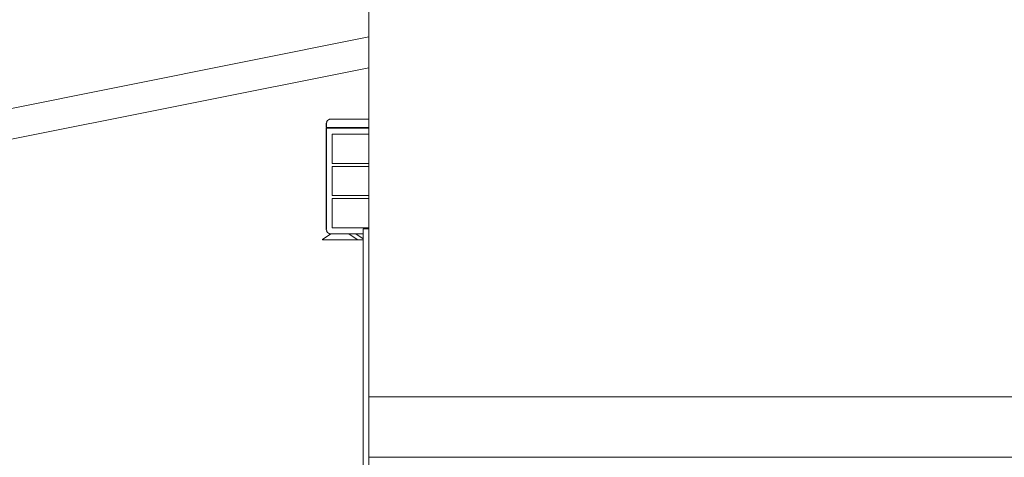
# Model space of a CAD drawing. Header units: millimetres. Extents: x 0 to 650, y -1 to 707.
# Tile 341 of 348: x 535 to 568, y 457 to 471. Entities that reach past the tile are written whole.
import ezdxf
from ezdxf.xclip import XClip

# ---------------------------------------------------------------- set-up
doc = ezdxf.new("R2010")
doc.units = ezdxf.units.MM
doc.header["$MEASUREMENT"] = 0
doc.header["$XCLIPFRAME"] = 0
doc.linetypes.add('Wipeout_Contour', pattern=[1000, 0, -1000])
for name, color, linetype in [('Cobertura.ARQ', 7, 'Continuous'), ('Interior - Mobiliário .ARQ', 7, 'Continuous'), ('Parede.ARQ', 7, 'Continuous')]:
    doc.layers.add(name, color=color, linetype=linetype)

# ---------------------------------------------------------------- blocks, each defined once
blk = doc.blocks.new('Desenho_5_5', base_point=(26.093, 442.806))
at = {"color": 254, "linetype": 'Wipeout_Contour', "lineweight": 0, "ltscale": 2873.777493}
blk.add_wipeout([(545.377, 467.806), (545.356, 467.806), (545.337, 467.801), (545.372, 467.801)], dxfattribs=at).dxf.layer = 'Interior - Mobiliário .ARQ'
at = {"color": 254, "linetype": 'Wipeout_Contour', "lineweight": 0, "ltscale": 2898.948427}
blk.add_wipeout([(546.619, 458.606), (548.119, 458.606), (548.119, 491.106), (546.619, 491.106)], dxfattribs=at).dxf.layer = 'Parede.ARQ'
at = {"color": 254, "linetype": 'Wipeout_Contour', "lineweight": 0, "ltscale": 2156.559915}
blk.add_wipeout([(545.372, 467.801), (546.619, 467.801), (545.377, 467.806)], dxfattribs=at).dxf.layer = 'Interior - Mobiliário .ARQ'
at = {"color": 254, "linetype": 'Wipeout_Contour', "lineweight": 0, "ltscale": 2840.859601}
blk.add_wipeout([(546.429, 442.806), (546.619, 442.806), (546.619, 464.176), (546.429, 464.176)], dxfattribs=at).dxf.layer = 'Parede.ARQ'
at = {"color": 254, "linetype": 'Wipeout_Contour', "lineweight": 0, "ltscale": 2155.183037}
blk.add_wipeout([(545.321, 467.801), (545.249, 467.765), (545.265, 467.765)], dxfattribs=at).dxf.layer = 'Interior - Mobiliário .ARQ'
at = {"color": 254, "linetype": 'Wipeout_Contour', "lineweight": 0, "ltscale": 2867.938804}
blk.add_wipeout([(545.408, 465.173), (545.408, 464.206), (546.619, 464.206), (546.619, 465.173)], dxfattribs=at).dxf.layer = 'Interior - Mobiliário .ARQ'
at = {"color": 254, "linetype": 'Wipeout_Contour', "lineweight": 0, "ltscale": 4296.9106}
blk.add_wipeout([(545.083, 463.806), (546.429, 463.806), (546.233, 463.816), (545.958, 464.006), (545.358, 464.006), (545.083, 463.816)], dxfattribs=at).dxf.layer = 'Interior - Mobiliário .ARQ'
at = {"color": 254, "linetype": 'Wipeout_Contour', "lineweight": 0, "ltscale": 2959.785647}
blk.add_wipeout([(546.619, 447.406), (624.119, 447.406), (624.119, 456.606), (546.619, 456.606)], dxfattribs=at).dxf.layer = 'Parede.ARQ'
at = {"layer": 'Interior - Mobiliário .ARQ', "color": 7, "linetype": 'Continuous', "lineweight": 0}
blk.add_line((545.083, 463.816), (545.083, 463.806), dxfattribs=at)
at = {"color": 254, "linetype": 'Wipeout_Contour', "lineweight": 0, "ltscale": 2873.578417}
blk.add_wipeout([(545.337, 467.801), (545.321, 467.801), (545.265, 467.765), (545.305, 467.765)], dxfattribs=at).dxf.layer = 'Interior - Mobiliário .ARQ'
at = {"color": 254, "linetype": 'Wipeout_Contour', "lineweight": 0, "ltscale": 2868.47097}
blk.add_wipeout([(545.208, 467.506), (545.208, 464.146), (545.228, 464.146), (545.228, 467.506)], dxfattribs=at).dxf.layer = 'Interior - Mobiliário .ARQ'
at = {"color": 254, "linetype": 'Wipeout_Contour', "lineweight": 0, "ltscale": 2870.705937}
blk.add_wipeout([(545.408, 466.239), (545.408, 465.273), (546.619, 465.273), (546.619, 466.239)], dxfattribs=at).dxf.layer = 'Interior - Mobiliário .ARQ'
at = {"color": 254, "linetype": 'Wipeout_Contour', "lineweight": 0, "ltscale": 2973.515842}
blk.add_wipeout([(546.619, 456.606), (624.119, 456.606), (624.119, 458.606), (546.619, 458.606)], dxfattribs=at).dxf.layer = 'Parede.ARQ'
at = {"layer": 'Parede.ARQ', "color": 8, "linetype": 'Continuous', "lineweight": 0}
for p, q in [((624.119, 458.606), (546.619, 458.606)), ((546.619, 456.606), (546.619, 458.606)), ((546.619, 447.406), (546.619, 456.606)), ((624.119, 456.606), (546.619, 456.606))]:
    blk.add_line(p, q, dxfattribs=at)
at = {"color": 254, "linetype": 'Wipeout_Contour', "lineweight": 0, "ltscale": 2873.669899}
blk.add_wipeout([(545.372, 467.801), (545.337, 467.801), (545.305, 467.765), (545.364, 467.765)], dxfattribs=at).dxf.layer = 'Interior - Mobiliário .ARQ'
at = {"color": 254, "linetype": 'Wipeout_Contour', "lineweight": 0, "ltscale": 2873.476741}
blk.add_wipeout([(545.408, 467.306), (545.408, 466.339), (546.619, 466.339), (546.619, 467.306)], dxfattribs=at).dxf.layer = 'Interior - Mobiliário .ARQ'
at = {"color": 254, "linetype": 'Wipeout_Contour', "lineweight": 0, "ltscale": 2875.908558}
blk.add_wipeout([(545.364, 467.765), (546.619, 467.765), (546.619, 467.801), (545.372, 467.801)], dxfattribs=at).dxf.layer = 'Interior - Mobiliário .ARQ'
at = {"color": 254, "linetype": 'Wipeout_Contour', "lineweight": 0, "ltscale": 2868.584993}
blk.add_wipeout([(545.228, 467.506), (545.228, 464.146), (545.283, 464.146), (545.283, 467.506)], dxfattribs=at).dxf.layer = 'Interior - Mobiliário .ARQ'
at = {"color": 254, "linetype": 'Wipeout_Contour', "lineweight": 0, "ltscale": 2873.442791}
blk.add_wipeout([(545.265, 467.765), (545.249, 467.765), (545.213, 467.702), (545.233, 467.702)], dxfattribs=at).dxf.layer = 'Interior - Mobiliário .ARQ'
at = {"color": 254, "linetype": 'Wipeout_Contour', "lineweight": 0, "ltscale": 2868.78252}
blk.add_wipeout([(545.283, 467.506), (545.283, 464.146), (545.358, 464.146), (545.358, 467.506)], dxfattribs=at).dxf.layer = 'Interior - Mobiliário .ARQ'
at = {"color": 254, "linetype": 'Wipeout_Contour', "lineweight": 0, "ltscale": 2873.449205}
blk.add_wipeout([(545.305, 467.765), (545.265, 467.765), (545.233, 467.702), (545.286, 467.702)], dxfattribs=at).dxf.layer = 'Interior - Mobiliário .ARQ'
at = {"color": 254, "linetype": 'Wipeout_Contour', "lineweight": 0, "ltscale": 12915.371458}
blk.add_wipeout([(545.358, 464.146), (546.429, 464.146), (546.429, 464.176), (546.619, 464.176), (546.619, 464.206), (545.408, 464.206), (545.408, 465.173), (546.619, 465.173), (546.619, 465.273), (545.408, 465.273), (545.408, 466.239), (546.619, 466.239), (546.619, 466.339), (545.408, 466.339), (545.408, 467.306), (546.619, 467.306), (546.619, 467.506), (545.358, 467.506)], dxfattribs=at).dxf.layer = 'Interior - Mobiliário .ARQ'
at = {"color": 254, "linetype": 'Wipeout_Contour', "lineweight": 0, "ltscale": 2872.921151}
blk.add_wipeout([(545.228, 467.506), (545.246, 467.506), (545.246, 467.526), (545.228, 467.526)], dxfattribs=at).dxf.layer = 'Interior - Mobiliário .ARQ'
at = {"color": 254, "linetype": 'Wipeout_Contour', "lineweight": 0, "ltscale": 2873.628542}
blk.add_wipeout([(545.364, 467.765), (545.305, 467.765), (545.286, 467.702), (545.359, 467.702)], dxfattribs=at).dxf.layer = 'Interior - Mobiliário .ARQ'
at = {"color": 254, "linetype": 'Wipeout_Contour', "lineweight": 0, "ltscale": 2864.052369}
blk.add_wipeout([(545.208, 464.146), (545.213, 464.11), (545.233, 464.11), (545.228, 464.146)], dxfattribs=at).dxf.layer = 'Interior - Mobiliário .ARQ'
at = {"color": 254, "linetype": 'Wipeout_Contour', "lineweight": 0, "ltscale": 2873.019821}
blk.add_wipeout([(545.246, 467.506), (545.293, 467.506), (545.293, 467.526), (545.246, 467.526)], dxfattribs=at).dxf.layer = 'Interior - Mobiliário .ARQ'
at = {"color": 254, "linetype": 'Wipeout_Contour', "lineweight": 0, "ltscale": 2875.771953}
blk.add_wipeout([(545.359, 467.702), (546.619, 467.702), (546.619, 467.765), (545.364, 467.765)], dxfattribs=at).dxf.layer = 'Interior - Mobiliário .ARQ'
at = {"color": 254, "linetype": 'Wipeout_Contour', "lineweight": 0, "ltscale": 2864.156377}
blk.add_wipeout([(545.228, 464.146), (545.233, 464.11), (545.286, 464.11), (545.283, 464.146)], dxfattribs=at).dxf.layer = 'Interior - Mobiliário .ARQ'
at = {"color": 254, "linetype": 'Wipeout_Contour', "lineweight": 0, "ltscale": 2873.19075}
blk.add_wipeout([(545.293, 467.506), (545.358, 467.506), (545.358, 467.526), (545.293, 467.526)], dxfattribs=at).dxf.layer = 'Interior - Mobiliário .ARQ'
at = {"color": 254, "linetype": 'Wipeout_Contour', "lineweight": 0, "ltscale": 2864.356927}
blk.add_wipeout([(545.283, 464.146), (545.286, 464.11), (545.359, 464.11), (545.358, 464.146)], dxfattribs=at).dxf.layer = 'Interior - Mobiliário .ARQ'
at = {"color": 254, "linetype": 'Wipeout_Contour', "lineweight": 0, "ltscale": 2875.204047}
blk.add_wipeout([(545.358, 467.526), (545.358, 467.506), (546.619, 467.506), (546.619, 467.526)], dxfattribs=at).dxf.layer = 'Interior - Mobiliário .ARQ'
at = {"color": 254, "linetype": 'Wipeout_Contour', "lineweight": 0, "ltscale": 2866.118364}
blk.add_wipeout([(545.358, 464.146), (545.359, 464.11), (546.429, 464.11), (546.429, 464.146)], dxfattribs=at).dxf.layer = 'Interior - Mobiliário .ARQ'
at = {"color": 254, "linetype": 'Wipeout_Contour', "lineweight": 0, "ltscale": 2873.293805}
blk.add_wipeout([(545.233, 467.702), (545.213, 467.702), (545.208, 467.666), (545.228, 467.666)], dxfattribs=at).dxf.layer = 'Interior - Mobiliário .ARQ'
at = {"color": 254, "linetype": 'Wipeout_Contour', "lineweight": 0, "ltscale": 2863.943524}
blk.add_wipeout([(545.213, 464.11), (545.249, 464.047), (545.265, 464.047), (545.233, 464.11)], dxfattribs=at).dxf.layer = 'Interior - Mobiliário .ARQ'
at = {"color": 254, "linetype": 'Wipeout_Contour', "lineweight": 0, "ltscale": 2873.397305}
blk.add_wipeout([(545.286, 467.702), (545.233, 467.702), (545.228, 467.666), (545.283, 467.666)], dxfattribs=at).dxf.layer = 'Interior - Mobiliário .ARQ'
at = {"color": 254, "linetype": 'Wipeout_Contour', "lineweight": 0, "ltscale": 2863.950377}
blk.add_wipeout([(545.233, 464.11), (545.265, 464.047), (545.305, 464.047), (545.286, 464.11)], dxfattribs=at).dxf.layer = 'Interior - Mobiliário .ARQ'
at = {"color": 254, "linetype": 'Wipeout_Contour', "lineweight": 0, "ltscale": 2873.597158}
blk.add_wipeout([(545.359, 467.702), (545.286, 467.702), (545.283, 467.666), (545.358, 467.666)], dxfattribs=at).dxf.layer = 'Interior - Mobiliário .ARQ'
at = {"color": 254, "linetype": 'Wipeout_Contour', "lineweight": 0, "ltscale": 2864.130591}
blk.add_wipeout([(545.286, 464.11), (545.305, 464.047), (545.364, 464.047), (545.359, 464.11)], dxfattribs=at).dxf.layer = 'Interior - Mobiliário .ARQ'
at = {"color": 254, "linetype": 'Wipeout_Contour', "lineweight": 0, "ltscale": 2875.641561}
blk.add_wipeout([(545.358, 467.666), (546.619, 467.666), (546.619, 467.702), (545.359, 467.702)], dxfattribs=at).dxf.layer = 'Interior - Mobiliário .ARQ'
at = {"color": 254, "linetype": 'Wipeout_Contour', "lineweight": 0, "ltscale": 2865.991266}
blk.add_wipeout([(545.359, 464.11), (545.364, 464.047), (546.429, 464.047), (546.429, 464.11)], dxfattribs=at).dxf.layer = 'Interior - Mobiliário .ARQ'
at = {"color": 254, "linetype": 'Wipeout_Contour', "lineweight": 0, "ltscale": 2873.072723}
blk.add_wipeout([(545.228, 467.666), (545.208, 467.666), (545.208, 467.526), (545.228, 467.526)], dxfattribs=at).dxf.layer = 'Interior - Mobiliário .ARQ'
at = {"color": 254, "linetype": 'Wipeout_Contour', "lineweight": 0, "ltscale": 2148.507633}
blk.add_wipeout([(545.249, 464.047), (545.312, 464.011), (545.265, 464.047)], dxfattribs=at).dxf.layer = 'Interior - Mobiliário .ARQ'
at = {"color": 254, "linetype": 'Wipeout_Contour', "lineweight": 0, "ltscale": 2873.186563}
blk.add_wipeout([(545.283, 467.666), (545.228, 467.666), (545.228, 467.526), (545.283, 467.526)], dxfattribs=at).dxf.layer = 'Interior - Mobiliário .ARQ'
at = {"color": 254, "linetype": 'Wipeout_Contour', "lineweight": 0, "ltscale": 2863.821986}
blk.add_wipeout([(545.265, 464.047), (545.321, 464.011), (545.337, 464.011), (545.305, 464.047)], dxfattribs=at).dxf.layer = 'Interior - Mobiliário .ARQ'
at = {"color": 254, "linetype": 'Wipeout_Contour', "lineweight": 0, "ltscale": 2873.383774}
blk.add_wipeout([(545.358, 467.666), (545.283, 467.666), (545.283, 467.526), (545.358, 467.526)], dxfattribs=at).dxf.layer = 'Interior - Mobiliário .ARQ'
at = {"color": 254, "linetype": 'Wipeout_Contour', "lineweight": 0, "ltscale": 2863.914214}
blk.add_wipeout([(545.305, 464.047), (545.337, 464.011), (545.372, 464.011), (545.364, 464.047)], dxfattribs=at).dxf.layer = 'Interior - Mobiliário .ARQ'
at = {"color": 254, "linetype": 'Wipeout_Contour', "lineweight": 0, "ltscale": 2875.412113}
blk.add_wipeout([(545.358, 467.666), (545.358, 467.526), (546.619, 467.526), (546.619, 467.666)], dxfattribs=at).dxf.layer = 'Interior - Mobiliário .ARQ'
at = {"color": 254, "linetype": 'Wipeout_Contour', "lineweight": 0, "ltscale": 2865.870464}
blk.add_wipeout([(545.364, 464.047), (545.372, 464.011), (546.429, 464.011), (546.429, 464.047)], dxfattribs=at).dxf.layer = 'Interior - Mobiliário .ARQ'
at = {"layer": 'Parede.ARQ', "color": 7, "linetype": 'Continuous', "lineweight": 0}
blk.add_line((546.429, 464.176), (546.619, 464.176), dxfattribs=at)
at = {"color": 254, "linetype": 'Wipeout_Contour', "lineweight": 0, "ltscale": 4947.610357}
blk.add_wipeout([(520.619, 465.326), (520.815, 464.345), (527.05, 465.592), (527.05, 465.606), (527.119, 465.606), (546.619, 469.506), (546.619, 470.526)], dxfattribs=at).dxf.layer = 'Cobertura.ARQ'
at = {"color": 254, "linetype": 'Wipeout_Contour', "lineweight": 0, "ltscale": 2147.824326}
blk.add_wipeout([(545.337, 464.011), (545.356, 464.006), (545.377, 464.006)], dxfattribs=at).dxf.layer = 'Interior - Mobiliário .ARQ'
at = {"color": 254, "linetype": 'Wipeout_Contour', "lineweight": 0, "ltscale": 3582.561378}
blk.add_wipeout([(546.185, 464.006), (545.958, 464.006), (546.233, 463.816), (546.429, 463.816), (546.429, 463.837)], dxfattribs=at).dxf.layer = 'Interior - Mobiliário .ARQ'
at = {"layer": 'Cobertura.ARQ', "color": 7, "linetype": 'Continuous', "lineweight": 0}
for p, q in [((520.619, 465.326), (546.619, 470.526)), ((527.119, 465.606), (546.619, 469.506))]:
    blk.add_line(p, q, dxfattribs=at)
at = {"layer": 'Interior - Mobiliário .ARQ', "color": 7, "linetype": 'Continuous', "lineweight": 0}
for p, q in [((545.213, 467.702), (545.208, 467.666)), ((545.208, 467.666), (545.208, 467.526)), ((545.208, 467.526), (545.228, 467.526)), ((545.249, 467.765), (545.213, 467.702)), ((545.228, 467.506), (545.228, 467.526)), ((545.228, 467.526), (545.283, 467.526)), ((545.312, 467.801), (545.249, 467.765)), ((545.283, 467.526), (545.358, 467.526)), ((545.348, 467.806), (545.312, 467.801)), ((545.354, 467.806), (545.348, 467.806)), ((545.348, 467.806), (545.354, 467.806)), ((545.377, 467.806), (545.356, 467.806)), ((545.358, 467.526), (546.619, 467.526)), ((546.619, 467.806), (545.377, 467.806)), ((545.208, 467.506), (545.228, 467.506)), ((545.208, 464.146), (545.208, 467.506)), ((545.228, 467.506), (545.283, 467.506)), ((545.283, 467.506), (545.358, 467.506)), ((545.358, 467.506), (546.619, 467.506)), ((545.408, 466.339), (545.408, 467.306)), ((545.408, 467.306), (546.619, 467.306)), ((546.619, 466.339), (545.408, 466.339)), ((545.408, 465.273), (545.408, 466.239)), ((545.408, 466.239), (546.619, 466.239)), ((546.619, 465.273), (545.408, 465.273)), ((545.408, 464.206), (545.408, 465.173)), ((545.408, 465.173), (546.619, 465.173)), ((545.358, 464.006), (545.083, 463.816)), ((545.213, 464.11), (545.208, 464.146)), ((545.249, 464.047), (545.213, 464.11)), ((545.312, 464.011), (545.249, 464.047)), ((545.348, 464.006), (545.312, 464.011)), ((545.354, 464.006), (545.348, 464.006)), ((545.356, 464.006), (545.354, 464.006)), ((545.377, 464.006), (545.356, 464.006)), ((546.429, 464.006), (545.377, 464.006)), ((546.619, 464.206), (545.408, 464.206)), ((546.233, 463.816), (545.958, 464.006)), ((546.429, 463.837), (546.185, 464.006)), ((545.083, 463.806), (546.429, 463.806)), ((546.429, 463.806), (546.233, 463.816))]:
    blk.add_line(p, q, dxfattribs=at)
at = {"layer": 'Parede.ARQ', "color": 8, "linetype": 'Continuous', "lineweight": 0}
blk.add_line((546.619, 458.606), (546.619, 491.106), dxfattribs=at)
at = {"layer": 'Parede.ARQ', "color": 7, "linetype": 'Continuous', "lineweight": 0}
blk.add_line((546.429, 442.806), (546.429, 464.176), dxfattribs=at)

msp = doc.modelspace()

# ---------------------------------------------------------------- block references
at = {"color": 7, "linetype": 'Continuous', "lineweight": 0}
ref = msp.add_blockref('Desenho_5_5', (26.093, 442.806), dxfattribs=at)
XClip(ref).set_block_clipping_path([(360.0636904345, 428.2751855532), (639.463055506, 506.7925253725)])

doc.saveas('drawing.dxf')
